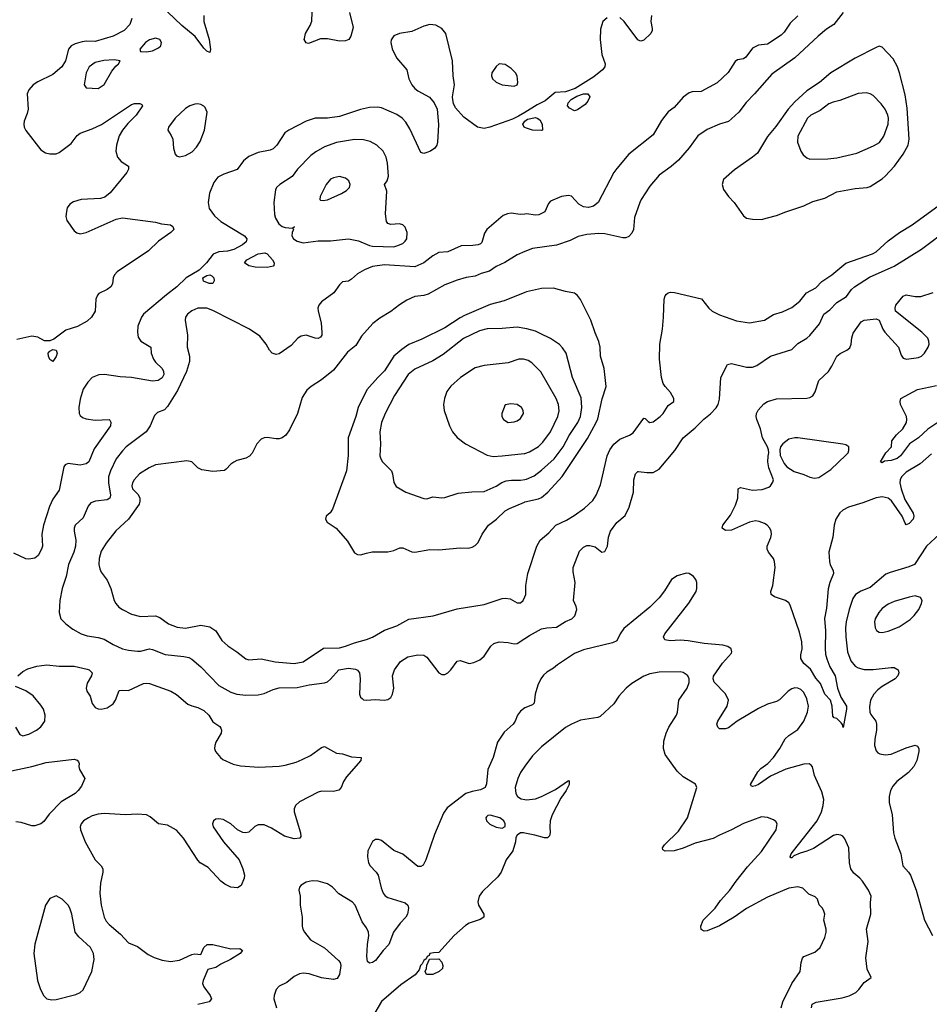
# Model space of a CAD drawing. Header units: inches. Extents: x 1550315 to 1685896, y 510706 to 640504.
# Tile 371 of 452: x 1636649 to 1642683, y 630613 to 637142. Entities that reach past the tile are written whole.
import ezdxf

# ---------------------------------------------------------------- set-up
doc = ezdxf.new("R2010")
doc.units = ezdxf.units.IN
doc.header["$MEASUREMENT"] = 0
doc.layers.add('B6633', color=7, linetype='Continuous')
doc.layers.add('B6643', color=7, linetype='Continuous')

msp = doc.modelspace()

# ---------------------------------------------------------------- linework, layer by layer
at = {"layer": 'B6633', "color": 5}
for points, elevation in [([(1637869.5, 637170), (1637870.9, 637130), (1637904.9, 637010), (1637914.6, 636945.4), (1637910, 636924), (1637890, 636932.7), (1637870, 636954.5), (1637814.2, 637030), (1637724.5, 637104.5), (1637630, 637195.2)], 620), ([(1638836.5, 637190), (1638860.5, 637090), (1638846.4, 637033.6), (1638832, 637010), (1638810, 637001.2), (1638770, 636999.5), (1638690, 637014.3), (1638645.3, 637014.7), (1638564.7, 636984.7), (1638549, 636989), (1638537.2, 637010), (1638538, 637018), (1638545.1, 637050), (1638576.6, 637103.4), (1638587.7, 637132.3), (1638588.2, 637191.8)], 620), ([(1640000, 636527.8), (1639958.2, 636501.8), (1639917.4, 636482.6), (1639768.5, 636428.5), (1639730, 636421.4), (1639685.2, 636430), (1639595.6, 636495.6), (1639538.9, 636558.9), (1639526.3, 636586.3), (1639521.6, 636610), (1639520.5, 636630), (1639532.8, 636710), (1639524.4, 636770), (1639519.8, 636870), (1639475.5, 637050), (1639450, 637083.1), (1639410, 637106.2), (1639370, 637109.8), (1639330, 637098.4), (1639250, 637064.4), (1639168.2, 637051.8), (1639130, 637035.1), (1639112.1, 637007.9), (1639110.4, 636990), (1639120.3, 636950), (1639148.9, 636890), (1639216.9, 636810), (1639230.2, 636750), (1639249.3, 636710), (1639270, 636686), (1639290, 636671.3), (1639367.5, 636627.5), (1639398, 636590), (1639417.3, 636550), (1639426.7, 636446.7), (1639425.8, 636405.9), (1639419.6, 636330), (1639415.5, 636310), (1639402.4, 636290), (1639373.6, 636270), (1639350, 636260.5), (1639330, 636255.1), (1639310, 636262.4), (1639237.6, 636417.6), (1639210, 636462.7), (1639185.1, 636490), (1639150, 636514), (1639050, 636557.6), (1639022, 636562), (1638970, 636560.5), (1638910, 636546.6), (1638770, 636501.4), (1638690, 636489.8), (1638610, 636488.3), (1638550, 636469.7), (1638434, 636410), (1638408, 636392), (1638354.4, 636310), (1638330, 636286), (1638310, 636277.4), (1638230, 636262.6), (1638170, 636234), (1638134.3, 636205.7), (1638091, 636149), (1638002.2, 636117.8), (1637963, 636097), (1637936.7, 636063.3), (1637909, 635991), (1637899.2, 635930), (1637906.9, 635890), (1637941.9, 635841.9), (1637983.9, 635803.9), (1638140.4, 635710), (1638156, 635690), (1638151.5, 635670), (1638126.6, 635650), (1638070, 635618.5), (1638027.3, 635607.3), (1637970, 635603.1), (1637933.4, 635586.6), (1637887.6, 635530), (1637838.9, 635481.1), (1637754, 635430), (1637692.4, 635370), (1637622.4, 635317.6), (1637470.3, 635190), (1637456.5, 635170), (1637432.4, 635110), (1637430.2, 635070), (1637435.9, 635035.9), (1637451.7, 635010), (1637519.5, 634970), (1637521.1, 634930), (1637535.9, 634890), (1637550.1, 634870.1), (1637593.4, 634830), (1637603.6, 634810), (1637605.3, 634790), (1637593.2, 634766.8), (1637566.8, 634750), (1637530, 634745.5), (1637390, 634769.9), (1637314.6, 634774.6), (1637211.3, 634788.7), (1637173.4, 634786.6), (1637130, 634769.6), (1637101.8, 634738.2), (1637070, 634691.6), (1637050, 634625.2), (1637041.1, 634570), (1637043.6, 634530), (1637050, 634517.1), (1637065, 634505), (1637090, 634495.3), (1637150, 634485.7), (1637242, 634490), (1637247.3, 634487.3), (1637252.7, 634472.7), (1637250.4, 634450), (1637143.2, 634296.8), (1637107.7, 634210), (1637090, 634197.6), (1637050, 634187.6), (1636970, 634198), (1636950.5, 634189.5), (1636942, 634178), (1636910, 634021.2), (1636870, 633963), (1636846.2, 633913.9), (1636806, 633790), (1636796.1, 633730), (1636799.6, 633650), (1636794.9, 633630), (1636771.6, 633588.4), (1636749.1, 633570.9), (1636710, 633564.4), (1636690, 633567.2), (1636610, 633603.5)], 640), ([(1637393.4, 637150), (1637379.6, 637110), (1637343.1, 637070), (1637270, 637032.4), (1637150, 636996.8), (1637090, 636999.3), (1637064, 636996), (1637016.7, 636983.3), (1636990, 636969.6), (1636972.4, 636947.6), (1636952.4, 636870), (1636929.3, 636830), (1636870, 636778.8), (1636770, 636731.3), (1636738.5, 636710), (1636710, 636676.9), (1636699.3, 636650), (1636704.3, 636550), (1636699, 636521), (1636678.6, 636470), (1636676.1, 636450), (1636679.6, 636430), (1636690, 636408.2), (1636790, 636278.4), (1636820.2, 636260.2), (1636850, 636251.7), (1636890, 636252.9), (1636910, 636261.5), (1636990, 636321.1), (1637030, 636373.7), (1637050, 636390.3), (1637130, 636417.6), (1637192.3, 636447.7), (1637390, 636579.5), (1637410, 636585.5), (1637446.8, 636586.8), (1637459.8, 636579.8), (1637462.8, 636570), (1637422.6, 636510), (1637365.7, 636454.3), (1637330.1, 636409.9), (1637308.8, 636371.2), (1637291.2, 636310), (1637287.4, 636270), (1637297.6, 636230), (1637321.3, 636201.3), (1637370.5, 636170), (1637370.4, 636150), (1637360.4, 636130), (1637250, 635994), (1637214.9, 635965.1), (1637184.4, 635955.6), (1637058, 635950), (1637005.8, 635934.2), (1636981.5, 635918.5), (1636964.9, 635895.1), (1636958.7, 635870), (1636956.1, 635836.1), (1636961.6, 635810), (1637010, 635741.6), (1637028.2, 635728.2), (1637050, 635722.8), (1637090, 635731.6), (1637290, 635820.4), (1637330, 635828.2), (1637550, 635799.3), (1637590, 635788), (1637650, 635782.8), (1637666, 635770), (1637670.8, 635750), (1637651.3, 635730), (1637570, 635674.5), (1637503.8, 635610), (1637294.9, 635470), (1637277.1, 635450), (1637268.2, 635430), (1637264.9, 635390), (1637254, 635370), (1637230, 635352), (1637174, 635326), (1637164.6, 635315.4), (1637154.9, 635290), (1637150.3, 635210), (1637126.2, 635170), (1637096.5, 635143.5), (1637031.7, 635108.3), (1636956.1, 635083.9), (1636875.9, 635024.1), (1636850, 635012.2), (1636813.3, 635013.3), (1636770, 635036.4), (1636730, 635043.1), (1636630, 635020.5)], 620), ([(1640000, 636427.7), (1639995.1, 636430), (1639987.3, 636450), (1639999.5, 636470), (1640000, 636470.3)], 640), ([(1640000, 635853.6), (1639968.6, 635851.4), (1639910, 635858.3), (1639885.3, 635854.7), (1639856.5, 635843.5), (1639747.3, 635750), (1639733, 635727), (1639714.4, 635665.6), (1639704.7, 635655.3), (1639691.3, 635650), (1639655.8, 635644.2), (1639577.5, 635642.5), (1639490, 635602.2), (1639430, 635597.4), (1639390, 635577.4), (1639330, 635529.7), (1639270, 635504.4), (1639070, 635517), (1638990, 635506.6), (1638936.1, 635483.9), (1638890, 635458), (1638850, 635420.9), (1638830, 635409.3), (1638790, 635404), (1638770, 635384), (1638733.4, 635330), (1638650, 635271.6), (1638634.4, 635250), (1638627.4, 635230), (1638628.9, 635211.1), (1638649, 635130), (1638653.7, 635070), (1638652.7, 635050), (1638643.8, 635036.2), (1638630, 635027.6), (1638610, 635029.7), (1638550, 635050.9), (1638515.8, 635044.2), (1638494.9, 635030), (1638450, 634982), (1638370, 634927), (1638350, 634922), (1638324, 634930), (1638305.2, 634950), (1638283.7, 634990), (1638242.8, 635042.8), (1638174.5, 635090), (1637930, 635214.7), (1637890, 635228.4), (1637830, 635228.3), (1637790, 635211.3), (1637762, 635190), (1637748, 635170), (1637746, 635150), (1637763.1, 635050), (1637759.1, 634970), (1637775.9, 634910), (1637774.6, 634874.6), (1637756.2, 634810), (1637696.3, 634683.7), (1637630, 634577.8), (1637610, 634556), (1637563.7, 634536.3), (1637543.4, 634516.6), (1637515.3, 634450), (1637488.7, 634410), (1637356.5, 634310), (1637330, 634283.5), (1637290.1, 634229.9), (1637251, 634150), (1637239.1, 634110), (1637238.2, 634070), (1637251.8, 633990), (1637247.8, 633970), (1637230, 633958.2), (1637151, 633950), (1637122, 633938), (1637103.1, 633916.9), (1637070, 633838.7), (1637016.5, 633790), (1637010.3, 633770), (1637010.3, 633750), (1637022, 633690), (1637019.7, 633650), (1637009.1, 633610), (1636972.8, 633530), (1636956.9, 633450), (1636930.3, 633370), (1636914.9, 633290), (1636910.4, 633210), (1636922, 633170), (1636955.1, 633135.1), (1637001.5, 633101.5), (1637057.3, 633070), (1637096.2, 633056.2), (1637170, 633045.2), (1637210, 633034.4), (1637270, 632998.9), (1637330.7, 632970), (1637370, 632960.2), (1637430, 632953.8), (1637450, 632954.7), (1637510, 632970.2), (1637530, 632966.5), (1637613.4, 632933.4), (1637739, 632919), (1637771.5, 632911.5), (1637790, 632902), (1637850, 632850.2), (1637970, 632727.9), (1638050, 632682.4), (1638090, 632668.3), (1638150, 632662.3), (1638230, 632665.4), (1638270, 632674.7), (1638330, 632700.2), (1638370, 632711.1), (1638490, 632712.6), (1638570.2, 632730.2), (1638670, 632743.6), (1638690, 632751.8), (1638710, 632768.8), (1638765.1, 632830), (1638830, 632841.3), (1638875.9, 632835.9), (1638888.9, 632828.9), (1638902.4, 632810), (1638907.4, 632770), (1638903.1, 632670), (1638910.3, 632650.3), (1638919.9, 632639.9), (1638930, 632632.7), (1638950, 632630.4), (1639006.7, 632633.3), (1639070, 632628.7), (1639090, 632633), (1639110, 632648), (1639122.4, 632670), (1639131.1, 632710), (1639123, 632790), (1639136.2, 632830), (1639174.5, 632885.5), (1639223.3, 632916.7), (1639290.4, 632930.4), (1639330, 632928.4), (1639350, 632915.5), (1639430, 632810.8), (1639450, 632799.1), (1639470, 632800.5), (1639490, 632810.6), (1639510, 632830.6), (1639551.5, 632888.5), (1639570, 632892.7), (1639630, 632873.1), (1639661.7, 632878.3), (1639702, 632898), (1639730, 632922), (1639773.4, 632986.6), (1639794.2, 633005.9), (1639830, 633015.8), (1639890, 633013), (1639930, 633003), (1639950, 633006.4), (1640000, 633038.9)], 660), ([(1640000, 635604), (1639950, 635582), (1639868.1, 635531.9), (1639810, 635505), (1639765.8, 635474.2), (1639710, 635458.9), (1639670, 635441.9), (1639610, 635432.1), (1639550, 635414.9), (1639470, 635384.3), (1639358, 635322), (1639330, 635314), (1639270, 635306.5), (1639217.1, 635282.9), (1639167.8, 635252.2), (1639110, 635207), (1639037.5, 635162.5), (1638992.3, 635127.7), (1638915.7, 635044.3), (1638878.8, 634981.2), (1638822.8, 634937.2), (1638730, 634818.8), (1638650, 634754.2), (1638583.1, 634710), (1638554.5, 634685.5), (1638522.3, 634637.7), (1638492.4, 634530), (1638438.3, 634421.7), (1638414.1, 634385.9), (1638391.1, 634368.9), (1638370, 634362.6), (1638350, 634362.6), (1638290, 634372.2), (1638270, 634369.7), (1638250, 634360.5), (1638223.1, 634330), (1638191.6, 634268.5), (1638173, 634247), (1638150, 634234.5), (1638090, 634218), (1638070, 634207.8), (1638050, 634195.1), (1638019.3, 634160.7), (1638007.1, 634152.9), (1637930, 634147.1), (1637857.6, 634157.6), (1637830.8, 634170.8), (1637790.8, 634210.8), (1637756.9, 634216.9), (1637551, 634190), (1637507.7, 634170), (1637444.9, 634130), (1637408.8, 634090), (1637397.6, 634070), (1637394, 634050), (1637398.4, 634030), (1637434.6, 633994.6), (1637446.7, 633970), (1637447.1, 633950), (1637441.3, 633930), (1637370.9, 633829.1), (1637287.3, 633752.7), (1637223.6, 633670), (1637190, 633617), (1637175.3, 633570), (1637173.6, 633530), (1637180.4, 633500.4), (1637190, 633478), (1637230, 633426), (1637252.7, 633370), (1637274.9, 633290), (1637286, 633270), (1637307, 633247), (1637330, 633230.4), (1637390, 633199.3), (1637450, 633183.8), (1637550, 633188.9), (1637577.8, 633177.8), (1637636.1, 633136.1), (1637693.7, 633113.7), (1637750, 633107.6), (1637850, 633127.1), (1637910, 633115.8), (1637950.3, 633090), (1637990, 633025.5), (1638029.1, 632989.1), (1638090.4, 632950), (1638150, 632904.4), (1638170, 632897.1), (1638250, 632904.2), (1638344.2, 632884.2), (1638470, 632873.7), (1638530, 632883.2), (1638665.2, 632974.8), (1638770, 632977.5), (1638810, 632987.6), (1638870, 633010.9), (1638950, 633031.2), (1638990, 633047.2), (1639070, 633093.7), (1639150, 633123.2), (1639230, 633167.8), (1639391.7, 633188.3), (1639550, 633234.5), (1639730, 633264.5), (1639850, 633302.8), (1639870, 633305.5), (1639902, 633302), (1639950, 633275.5), (1639970, 633275.5), (1639989.3, 633290), (1640000, 633314.1)], 680), ([(1640000, 635332.7), (1639862.5, 635277.5), (1639770, 635254.3), (1639599.7, 635180.3), (1639570, 635165.2), (1639470, 635098.7), (1639317.2, 635022.8), (1639230, 634988.1), (1639183.9, 634956.1), (1639130.1, 634909.9), (1639070, 634813.8), (1639024.1, 634770), (1638952, 634688), (1638894.8, 634570), (1638878, 634510), (1638827.5, 634370), (1638827.1, 634252.9), (1638817.4, 634150), (1638724.8, 633895.2), (1638707.9, 633872.1), (1638683.1, 633850), (1638678.3, 633830), (1638689.5, 633809.4), (1638748, 633770), (1638823.4, 633683.4), (1638870, 633606.4), (1638890, 633594.9), (1638910, 633593), (1638950, 633605.5), (1638987.6, 633612.4), (1639090, 633613.4), (1639130, 633623.1), (1639170, 633640.3), (1639190, 633639.5), (1639250, 633612.9), (1639270, 633611.6), (1639370, 633628.9), (1639430, 633627.6), (1639570, 633640.9), (1639623, 633637), (1639650, 633644.9), (1639670, 633656.4), (1639690, 633676.3), (1639716.9, 633730), (1639759.7, 633790), (1639812.8, 633830), (1639870, 633884.4), (1639898.8, 633901.2), (1639996.6, 633943.4), (1640000, 633944.2)], 720), ([(1640000, 635095), (1639950, 635102.8), (1639850, 635094.8), (1639750, 635093), (1639700.2, 635079.8), (1639592.9, 635027.2), (1639457.7, 634922.3), (1639390, 634880.7), (1639270, 634823.7), (1639226.5, 634790), (1639135.8, 634650), (1639072.4, 634530), (1639048.1, 634470), (1639039, 634410), (1639042.8, 634330), (1639038.7, 634250), (1639044.2, 634230), (1639056.5, 634210), (1639114.4, 634150), (1639122.4, 634130), (1639130, 634072), (1639146.2, 634046.2), (1639211.3, 634010), (1639330, 633968), (1639350, 633965.5), (1639390, 633979.1), (1639450, 633970.5), (1639470, 633972.7), (1639558.3, 634001.7), (1639647.8, 634012.2), (1639730, 634014.3), (1639810, 634048.9), (1639847.3, 634072.7), (1639875.8, 634084.2), (1639910.7, 634089.3), (1639970, 634088.3), (1640000, 634093)], 740), ([(1640000, 634888.9), (1639991.6, 634891.6), (1639960.5, 634890), (1639890, 634865.8), (1639729.7, 634849.7), (1639670, 634833.1), (1639573.7, 634770), (1639508.5, 634711.5), (1639483.4, 634676.6), (1639467.2, 634630), (1639459.5, 634590), (1639464.9, 634550), (1639499.1, 634450), (1639520.7, 634410), (1639550.5, 634370.5), (1639606.8, 634330), (1639750, 634254.7), (1639790, 634246.5), (1639850, 634249.3), (1639995.3, 634264.7), (1640000, 634266.4)], 760), ([(1636637.4, 632790), (1636670, 632820.3), (1636703.4, 632836.6), (1636763.9, 632856.1), (1636830, 632863.2), (1636910, 632854.5), (1637010, 632855.2), (1637095.8, 632835.8), (1637111, 632830), (1637130.8, 632810), (1637124.9, 632790), (1637096.7, 632743.3), (1637090.3, 632710), (1637095.3, 632690), (1637116.3, 632656.3), (1637130, 632607.3), (1637150, 632582), (1637170, 632572.7), (1637190, 632570.4), (1637230, 632579.5), (1637270, 632605.3), (1637285.1, 632630), (1637310, 632693), (1637330, 632696.9), (1637370, 632694), (1637470, 632740.3), (1637490, 632742), (1637510, 632739.5), (1637651, 632690), (1637690, 632667.7), (1637764.1, 632604.1), (1637791.2, 632591.2), (1637830, 632581.2), (1637870, 632561.1), (1637903.2, 632530), (1637930, 632485.5), (1637976, 632456), (1637984.1, 632444.1), (1637988, 632430), (1637985.5, 632410), (1637950.7, 632350), (1637944, 632330), (1637942, 632310), (1637947.7, 632290), (1637980.5, 632250), (1637997.2, 632237.2), (1638065, 632205), (1638113.9, 632193.9), (1638234.5, 632185.5), (1638370, 632192.2), (1638410, 632198.8), (1638482, 632218), (1638523.9, 632236.1), (1638578, 632262), (1638650, 632316.3), (1638670, 632322.8), (1638750, 632279.1), (1638790, 632272.7), (1638850, 632253), (1638914, 632250), (1638911.3, 632230), (1638818, 632122), (1638796, 632090), (1638781, 632050), (1638767.1, 632032.9), (1638730, 632022.9), (1638650, 632025.1), (1638630, 632020.5), (1638505.7, 631954.3), (1638479.1, 631930), (1638470.4, 631910), (1638470.4, 631890), (1638512.4, 631750), (1638513.7, 631726.3), (1638506.4, 631713.6), (1638470.5, 631709.5), (1638406.7, 631726.7), (1638320.1, 631780.1), (1638270, 631803.6), (1638230, 631802.9), (1638208.9, 631791.1), (1638170, 631753.2), (1638150, 631749.3), (1638130, 631752.7), (1638094, 631770), (1638049.7, 631809.7), (1637998, 631838), (1637970, 631843.5), (1637950, 631840.5), (1637934.9, 631830), (1637927.8, 631810), (1637931.8, 631790), (1638001.7, 631690), (1638104.6, 631570), (1638130.3, 631510), (1638139.3, 631470), (1638138, 631450), (1638118.4, 631401.6), (1638094, 631386), (1638050, 631389.6), (1638010, 631409.4), (1637982.7, 631430), (1637899.3, 631519.3), (1637847, 631550), (1637830, 631569.4), (1637735.5, 631715.5), (1637690, 631766.9), (1637630, 631801.1), (1637570, 631809.7), (1637515, 631855), (1637490, 631869.8), (1637430, 631873.2), (1637350, 631869.8), (1637210, 631877.1), (1637170, 631873.5), (1637130, 631862.2), (1637105.5, 631850), (1637072.7, 631830), (1637056.4, 631810), (1637050.4, 631790), (1637052.7, 631770), (1637083.7, 631690), (1637148.9, 631570), (1637190.4, 631530), (1637200.3, 631510), (1637201.1, 631490), (1637184.1, 631415.9), (1637181.8, 631350), (1637190.2, 631270), (1637209.1, 631190), (1637223.4, 631163.4), (1637241.8, 631141.8), (1637317.9, 631077.9), (1637370, 631021.1), (1637430, 630995.8), (1637502, 630942), (1637542.2, 630922.2), (1637594.3, 630905.7), (1637650, 630897.4), (1637710, 630905.5), (1637790, 630943.7), (1637810, 630947.2), (1637850, 630942.8), (1637869.6, 630990), (1637891.7, 631008.3), (1637930, 631008.2), (1638050, 630980.3), (1638110, 630982.8), (1638126, 630970), (1638110.6, 630950), (1638048.2, 630910), (1637982.3, 630877.7), (1637950, 630856.8), (1637896.3, 630843.7), (1637865.3, 630770), (1637862.3, 630750), (1637870, 630727.7), (1637912.2, 630670), (1637920.5, 630650), (1637906, 630630), (1637830, 630610.9)], 640), ([(1636620.7, 632450), (1636650, 632402.8), (1636670, 632393.4), (1636710, 632403.1), (1636761.6, 632430), (1636790, 632451.8), (1636815.8, 632490), (1636819, 632530), (1636806.2, 632570), (1636790, 632596), (1636738.2, 632658.2), (1636690, 632690.9), (1636620.7, 632720.7)], 640), ([(1640000, 632578.5), (1639970, 632557.2), (1639950.6, 632530), (1639935.5, 632490), (1639922, 632470), (1639862.8, 632417.2), (1639819.5, 632350), (1639790.4, 632250), (1639754.4, 632170), (1639746.2, 632073.8), (1639736.3, 632050), (1639705.8, 632034.1), (1639650, 632024.8), (1639608.6, 632011.4), (1639484.1, 631915.9), (1639459.6, 631880.4), (1639400.2, 631739.8), (1639343.7, 631570), (1639324.6, 631535.4), (1639310, 631526), (1639290, 631525.4), (1639190, 631608), (1639130, 631633.2), (1639050, 631699.5), (1639030, 631706.6), (1639010, 631706), (1638988.7, 631691.3), (1638959.3, 631630), (1638956.4, 631590), (1638962.4, 631550), (1638973.4, 631530), (1639013.4, 631490), (1639026.4, 631470), (1639045.9, 631385.9), (1639059.5, 631350), (1639072.8, 631332.8), (1639090, 631321.3), (1639206.6, 631286.6), (1639224.4, 631270), (1639228.8, 631250), (1639221.3, 631210), (1639211.3, 631190), (1639172, 631150), (1639129.1, 631090.9), (1639098.4, 631010), (1639060.5, 630970), (1639010, 630903.7), (1638990, 630889.5), (1638970, 630886), (1638957.2, 630897.2), (1638952.7, 630930), (1638956.2, 631010), (1638965.1, 631070), (1638962.6, 631090), (1638950, 631119.5), (1638920.3, 631160.3), (1638873.5, 631270), (1638856.8, 631290), (1638765.7, 631345.7), (1638723.9, 631390), (1638690, 631412), (1638630, 631428.7), (1638590, 631431), (1638550, 631422), (1638516.5, 631403.5), (1638504.9, 631390), (1638500.5, 631370), (1638510.4, 631330), (1638510.3, 631270), (1638523.2, 631190), (1638523.2, 631130), (1638527.8, 631110), (1638538.3, 631090), (1638579.1, 631039.1), (1638670, 630986.7), (1638764.1, 630904.1), (1638774.8, 630890), (1638779.1, 630870), (1638770.4, 630809.6), (1638756.1, 630783.9), (1638730, 630777), (1638650, 630788.3), (1638570, 630814.7), (1638530, 630819.6), (1638505.8, 630814.1), (1638470, 630797), (1638422, 630758), (1638370, 630732), (1638350.4, 630710), (1638337, 630670), (1638335.8, 630650), (1638353.1, 630590)], 660), ([(1636532.8, 632147.2), (1636729.8, 632190.2), (1636823.7, 632216.3), (1637010, 632237.3), (1637030.8, 632230.8), (1637039.8, 632219.8), (1637044.7, 632210), (1637041, 632190), (1637046, 632170), (1637082, 632110), (1637059.8, 632060.2), (1637038, 632030), (1637018, 632010), (1636924.9, 631955.1), (1636845.4, 631874.6), (1636810, 631824), (1636790, 631809), (1636750, 631796), (1636730, 631796), (1636658, 631818), (1636623.7, 631823.7)], 620), ([(1640000, 632191), (1639970.2, 632150), (1639953.2, 632110), (1639935.5, 632050), (1639939.6, 632010), (1639952.2, 631990), (1639976.1, 631976.1), (1640000, 631970.5)], 680), ([(1640000, 631747.5), (1639990.6, 631749.4), (1639970, 631749.2), (1639950, 631735.3), (1639941.1, 631718.9), (1639938, 631690), (1639919.5, 631630), (1639876.4, 631570), (1639843.6, 631490), (1639821.1, 631458.9), (1639719.1, 631360.9), (1639697, 631330), (1639688.9, 631291.1), (1639693.1, 631270), (1639728, 631210), (1639727.3, 631190), (1639704.2, 631175.8), (1639630, 631149.7), (1639605.3, 631134.7), (1639531.8, 631068.2), (1639430, 630955.3), (1639394.5, 630954.5), (1639370, 630948.7), (1639364.7, 630935.3), (1639351.3, 630930), (1639346.4, 630913.6), (1639330, 630904), (1639319.9, 630880.1), (1639308.8, 630870), (1639298, 630842), (1639272.1, 630807.9), (1639177.7, 630742.3), (1639050, 630631.5), (1638990, 630529.7)], 680)]:
    msp.add_lwpolyline(points, dxfattribs=dict(at, elevation=elevation))
for points, elevation in [([(1637550, 637020.5), (1637510, 637007.8), (1637484.4, 636990), (1637447.1, 636947.1), (1637451, 636931), (1637490, 636928.2), (1637530, 636935.5), (1637570, 636954.8), (1637585.2, 636970), (1637589.3, 636990), (1637579, 637010)], 640), ([(1637275.2, 636875.2), (1637207.6, 636872.4), (1637150, 636858.3), (1637110, 636829.7), (1637090.2, 636790), (1637076, 636710), (1637091, 636691), (1637170, 636686.7), (1637210, 636713), (1637260.1, 636799.9), (1637285.8, 636834.2), (1637304, 636850), (1637315.3, 636870)], 640), ([(1639830, 636849.5), (1639810, 636832.3), (1639781.1, 636790), (1639778, 636770), (1639785.3, 636750), (1639810, 636727), (1639850, 636710.4), (1639930, 636701), (1639949.1, 636710.9), (1639953.6, 636726.4), (1639949.6, 636770), (1639938, 636790), (1639910, 636818), (1639870, 636844.2)], 640), ([(1637830, 636584.2), (1637810, 636581.3), (1637777.3, 636570), (1637750, 636553.7), (1637680.4, 636490), (1637636.3, 636430), (1637630.7, 636410), (1637654.7, 636374.7), (1637664.9, 636350), (1637668.9, 636290), (1637681.3, 636250), (1637690, 636239.3), (1637710, 636233.7), (1637750, 636241.7), (1637792.9, 636267.1), (1637822.5, 636297.5), (1637846.2, 636333.8), (1637876, 636410), (1637892.2, 636530), (1637879.2, 636559.2), (1637870, 636569.5), (1637850, 636579.6)], 640), ([(1638870, 636347), (1638750, 636328.1), (1638670, 636298.5), (1638613.6, 636266.4), (1638579.3, 636240.7), (1638491.8, 636150), (1638456.8, 636103.2), (1638375.3, 636050), (1638353.7, 636030), (1638345.7, 636014.3), (1638335.2, 635930), (1638338.8, 635850), (1638346.1, 635826.1), (1638368.8, 635788.8), (1638390.8, 635770.8), (1638410, 635763.2), (1638459.5, 635760.5), (1638471.3, 635770), (1638461, 635759), (1638465.5, 635750), (1638456, 635730), (1638454.9, 635710), (1638466, 635690), (1638490, 635672.9), (1638530, 635662), (1638630, 635675.8), (1638710, 635675.6), (1638830, 635688.7), (1638896, 635676), (1638970, 635644), (1638990, 635640.7), (1639130, 635636.3), (1639150, 635643), (1639190, 635658.7), (1639206.5, 635673.5), (1639216.4, 635690), (1639220.4, 635730), (1639206.9, 635766.9), (1639190, 635782.9), (1639167.7, 635787.7), (1639110, 635783.6), (1639091.4, 635791.4), (1639083.1, 635803.1), (1639075.2, 635855.2), (1639084.9, 636004.9), (1639069.5, 636050), (1639087.2, 636072.8), (1639096.4, 636103.6), (1639089.8, 636190), (1639079.2, 636230), (1639059.1, 636270), (1639018, 636310), (1638974.1, 636334.1), (1638930, 636346)], 660), ([(1638770, 636102), (1638730, 636094), (1638710, 636083.7), (1638681.6, 636050), (1638643, 635970), (1638640.7, 635950), (1638645.1, 635945.1), (1638663, 635943), (1638690, 635947.8), (1638784.4, 635990), (1638816.4, 636010), (1638836.3, 636030), (1638842, 636050), (1638833.4, 636073.4), (1638810, 636092.3)], 680), ([(1638290, 635498.5), (1638210, 635500.7), (1638169.5, 635510), (1638139.7, 635530), (1638156.4, 635550), (1638230, 635589.4), (1638275.1, 635595.1), (1638291.7, 635590), (1638325.3, 635550), (1638336.4, 635530), (1638334, 635510), (1638330, 635507.6)], 640), ([(1637930, 635392.3), (1637906.2, 635393.8), (1637869.1, 635409.1), (1637864.7, 635430), (1637890, 635446.5), (1637910, 635450.2), (1637924.5, 635444.5), (1637937.8, 635430), (1637939.5, 635410)], 640), ([(1636870, 634876), (1636850, 634889.4), (1636841, 634910), (1636839.1, 634930), (1636850, 634944.9), (1636870, 634955.3), (1636891.3, 634951.3), (1636896.9, 634930), (1636890, 634909.3)], 620), ([(1639906, 634594), (1639870, 634588.7), (1639848, 634530), (1639848, 634510), (1639857.3, 634490), (1639890, 634470.7), (1639930, 634475.5), (1639950, 634483), (1639970, 634497.3), (1639992, 634530), (1639989.4, 634550), (1639978, 634570), (1639949.5, 634589.5)], 780), ([(1639770, 631866), (1639755.3, 631864.7), (1639744.5, 631855.5), (1639741, 631850), (1639746, 631830), (1639766.9, 631806.9), (1639810, 631787.7), (1639850, 631781), (1639868.9, 631791.1), (1639869.2, 631810), (1639859.5, 631830), (1639835.1, 631850)], 680), ([(1636890, 631331.6), (1636850, 631314), (1636820.3, 631270), (1636749.4, 631010.6), (1636743.5, 630950), (1636766.3, 630770), (1636787, 630710), (1636809, 630669), (1636830, 630648.2), (1636861.7, 630641.7), (1636890, 630645.3), (1637021.7, 630678.3), (1637050, 630690.6), (1637070, 630707.7), (1637128, 630830), (1637142.2, 630910), (1637138, 630950), (1637119.7, 630990), (1637040.5, 631060.5), (1637017.4, 631090), (1636994.7, 631210), (1636981.7, 631250), (1636970, 631269.6), (1636930, 631309.5)], 640), ([(1639390, 630809.6), (1639348, 630810), (1639338, 630830), (1639348, 630850), (1639348.9, 630871.1), (1639368.4, 630911.6), (1639430, 630914), (1639450, 630892), (1639455.5, 630870), (1639454, 630850), (1639431, 630830)], 680)]:
    msp.add_lwpolyline(points, close=True, dxfattribs=dict(at, elevation=elevation))
at = {"layer": 'B6643', "color": 5}
for points, elevation in [([(1642110.5, 637189.5), (1642050, 637109.9), (1642001.4, 637078.6), (1641946.1, 637033.9), (1641790, 636889.8), (1641638.3, 636781.6), (1641523.6, 636650), (1641466.9, 636593.1), (1641420.3, 636530), (1641370, 636483.9), (1641350, 636467.7), (1641290.9, 636449.1), (1641210, 636413.3), (1641147.5, 636372.5), (1641090, 636292.8), (1641019.6, 636210), (1640970, 636168.5), (1640890, 636111.8), (1640830, 636037.4), (1640771.2, 635950), (1640762.2, 635930), (1640727, 635830), (1640720.3, 635750), (1640710, 635726), (1640690, 635703.6), (1640670, 635695.1), (1640650, 635694.7), (1640530, 635721.2), (1640490, 635723.8), (1640410, 635718.8), (1640354.4, 635705.6), (1640301.3, 635678.7), (1640210, 635646.9), (1640050, 635626), (1640000, 635604)], 680), ([(1641810, 637168.3), (1641760, 637120), (1641720.6, 637059.4), (1641701, 637039), (1641610, 636980.9), (1641550, 636973.7), (1641510, 636954.4), (1641466.4, 636893.6), (1641450, 636882), (1641410, 636875.1), (1641395.8, 636864.2), (1641347.8, 636792.2), (1641276.3, 636723.7), (1641170, 636665.4), (1641110, 636664), (1641090, 636657.4), (1641050, 636628), (1640990, 636559.6), (1640950, 636531.3), (1640906.1, 636473.9), (1640850, 636378), (1640690.7, 636250), (1640610, 636156), (1640590.5, 636130), (1640485.7, 635930), (1640455.3, 635904.7), (1640423.2, 635896.8), (1640390, 635900.9), (1640358.8, 635918.8), (1640310, 635971.6), (1640290, 635976.2), (1640242, 635970), (1640170, 635938.4), (1640157.2, 635922.8), (1640131.5, 635868.5), (1640091.6, 635848.5), (1640070, 635846.3), (1640010, 635854.3), (1640000, 635853.6)], 660), ([(1640546, 637154), (1640517.6, 637130), (1640500.9, 637079.1), (1640498.7, 637010), (1640510.4, 636910.4), (1640532.4, 636850), (1640530.3, 636830), (1640516, 636810), (1640457.5, 636762.5), (1640333.8, 636686.1), (1640270, 636663.5), (1640200.5, 636659.5), (1640135.1, 636604.9), (1640081.6, 636578.4), (1640000, 636527.8)], 640), ([(1640839.5, 637170), (1640836.5, 637130), (1640844.9, 637084.9), (1640844.2, 637070), (1640834.7, 637050), (1640790, 637005.5), (1640770, 637000.3), (1640762.6, 637002.6), (1640749.8, 637009.8), (1640658.3, 637130), (1640630, 637157.7)], 640), ([(1640000, 636470.3), (1640017.7, 636482.3), (1640070, 636493), (1640082, 636490), (1640099.1, 636479.1), (1640114.8, 636450), (1640118, 636410), (1640110, 636406.6), (1640050.3, 636409.7), (1640010, 636423.1), (1640000, 636427.7)], 640), ([(1640000, 633314.1), (1640007, 633330), (1640006.3, 633390), (1640018.7, 633470), (1640079.8, 633650), (1640101.5, 633690), (1640159.6, 633740.4), (1640204.8, 633790), (1640276.7, 633823.3), (1640326.6, 633853.4), (1640396.4, 633903.6), (1640450, 633954.6), (1640473.3, 633990), (1640502, 634058), (1640545.8, 634250), (1640563.7, 634290), (1640590, 634328.4), (1640630, 634360.1), (1640693.9, 634386.1), (1640718.6, 634401.4), (1640790, 634499.1), (1640797.5, 634497.5), (1640817.3, 634477.3), (1640830, 634470.8), (1640850, 634476.3), (1640898, 634510), (1640916.9, 634530), (1640950, 634584), (1640988, 634610), (1640988.7, 634630), (1640977.2, 634650), (1640965.2, 634670), (1640930, 634709.2), (1640918.4, 634730), (1640906.3, 634770), (1640892.5, 634890), (1640895.4, 634990), (1640913.3, 635090), (1640920.4, 635170), (1640924, 635290), (1640929.7, 635310.3), (1640938.6, 635321.4), (1640950, 635330.4), (1640965.7, 635334.3), (1640993, 635333), (1641171, 635291), (1641219.5, 635230), (1641243, 635210), (1641290, 635184.6), (1641404.5, 635144.5), (1641490, 635131.8), (1641590, 635148.9), (1641650, 635186.5), (1641710, 635206), (1641770, 635233.8), (1641823.3, 635276.7), (1641869.1, 635330.9), (1641930, 635364.2), (1641970, 635406.5), (1642036.3, 635450), (1642130, 635528), (1642305.6, 635590), (1642330, 635602.7), (1642410, 635675.6), (1642485.6, 635730), (1642570, 635782.8), (1642748.4, 635911.6)], 680), ([(1640000, 633038.9), (1640030, 633058.4), (1640110, 633103), (1640146, 633110), (1640210, 633113), (1640270, 633151), (1640311.9, 633168.1), (1640331.5, 633188.5), (1640344.5, 633230), (1640340.9, 633250), (1640323.7, 633290), (1640334.5, 633410), (1640321.3, 633481.3), (1640321.1, 633510), (1640362.9, 633617.1), (1640390, 633644.6), (1640410, 633654.6), (1640430, 633655.8), (1640466.6, 633646.6), (1640510, 633611), (1640530, 633616), (1640549.2, 633650), (1640554.5, 633710), (1640567.3, 633750), (1640610, 633807.3), (1640664.9, 633855.1), (1640690.9, 633909.1), (1640721.6, 634010), (1640722.2, 634090), (1640733.3, 634130), (1640750, 634146.7), (1640753, 634147), (1640810, 634139), (1640850, 634140.3), (1640890, 634162), (1640995.2, 634284.8), (1641049.7, 634370), (1641130, 634436.1), (1641186.4, 634493.6), (1641231.9, 634528.1), (1641270, 634568), (1641281.6, 634590), (1641290, 634624.7), (1641299.7, 634770), (1641344.8, 634855.2), (1641370, 634862.8), (1641470, 634837), (1641510, 634837.2), (1641538.5, 634850), (1641630, 634911.1), (1641770, 634954.4), (1641810, 634995.8), (1641870, 635030.4), (1641890, 635048.5), (1641954, 635126), (1641984.2, 635190), (1642022.2, 635217.8), (1642070, 635267.5), (1642132.6, 635307.4), (1642167.1, 635352.9), (1642186.4, 635370), (1642286.2, 635433.8), (1642450, 635507.1), (1642630, 635620.9), (1642817.9, 635762.1)], 660), ([(1640000, 633944.2), (1640090, 633965.2), (1640110, 633974.5), (1640152.7, 634010), (1640247, 634113), (1640415.6, 634364.4), (1640473.7, 634470), (1640483.6, 634496.4), (1640512.9, 634627), (1640539.8, 634710), (1640525.1, 634830), (1640502.8, 634910), (1640498.7, 634970), (1640490, 635009.2), (1640465.9, 635065.9), (1640438.2, 635150), (1640370, 635286), (1640350, 635314), (1640328.3, 635328.3), (1640270, 635339.1), (1640190, 635362.4), (1640110, 635359.3), (1640010, 635336.8), (1640000, 635332.7)], 720), ([(1642697.6, 634262.4), (1642623.1, 634196.9), (1642530, 634140.7), (1642499.3, 634110), (1642490.2, 634090), (1642488.2, 634070), (1642495.5, 634030), (1642520.4, 633960.4), (1642576.5, 633870), (1642580.3, 633850), (1642574.9, 633830), (1642550, 633800.7), (1642530, 633793.2), (1642522.4, 633802.4), (1642502, 633850), (1642431.2, 633951.2), (1642409.4, 633969.4), (1642370, 633977.9), (1642330, 633970.4), (1642242.6, 633937.4), (1642146.5, 633910), (1642110.2, 633890), (1642090, 633872.2), (1642062.5, 633830), (1642051, 633790), (1642042.4, 633710), (1642016.5, 633610), (1642020.3, 633550), (1642026.1, 633526.1), (1642044.9, 633490), (1642047, 633470), (1642023.2, 633410), (1642012.5, 633367.5), (1642000.6, 633239.4), (1641988.6, 633171.4), (1641995.1, 633090), (1641992, 632972), (1641995.1, 632935.1), (1642003.8, 632903.8), (1642023.2, 632850), (1642057.7, 632790), (1642074.9, 632710), (1642095.5, 632650), (1642132.4, 632590), (1642133.6, 632570), (1642111.3, 632448.7), (1642107.6, 632467.6), (1642098.7, 632478.7), (1642070, 632507.3), (1642052.1, 632512.1), (1642042.9, 632522.9), (1642037.4, 632590), (1642026.9, 632630), (1641989.8, 632670), (1641960.9, 632740.9), (1641930, 632776.3), (1641895.3, 632835.3), (1641850, 632872.8), (1641830, 632907), (1641829.8, 632930), (1641839.8, 632970), (1641836.8, 633016.8), (1641821, 633081), (1641760.5, 633260.5), (1641750, 633275.1), (1641729.8, 633289.8), (1641655.3, 633315.3), (1641633.2, 633330), (1641632.3, 633350), (1641645.1, 633390), (1641659.7, 633510), (1641656.2, 633550), (1641649.6, 633569.6), (1641616, 633610), (1641607.3, 633630), (1641607.6, 633650), (1641631.9, 633708.1), (1641636, 633730), (1641634.7, 633750), (1641625.7, 633770), (1641608.2, 633790), (1641590, 633801.8), (1641555.1, 633815.1), (1641530, 633818.4), (1641490.2, 633809.8), (1641370, 633756), (1641330, 633754), (1641308.7, 633770), (1641314, 633790), (1641363.6, 633856.4), (1641397.7, 633922.3), (1641413.6, 633970), (1641414, 634030), (1641430, 634040.7), (1641510, 634022.4), (1641573.6, 634026.4), (1641617.5, 634042.5), (1641629.4, 634050.6), (1641645.6, 634074.4), (1641649.2, 634090), (1641619.3, 634170), (1641612.3, 634210), (1641613.2, 634246.8), (1641619, 634270), (1641615.3, 634290), (1641609.2, 634310), (1641576, 634370), (1641563.7, 634430), (1641538.4, 634490), (1641534.5, 634510), (1641536, 634530), (1641547.5, 634552.5), (1641584.7, 634595.3), (1641609.6, 634610.4), (1641670, 634628.4), (1641870, 634631.8), (1641890, 634635.8), (1641910, 634648.4), (1641926.5, 634673.5), (1641949.8, 634750.2), (1642013.7, 634810), (1642035.7, 634844.3), (1642068.3, 634911.7), (1642090.7, 634929.3), (1642136.2, 634950), (1642154.6, 634965.5), (1642164.5, 634990), (1642167.9, 635032), (1642177.4, 635062.6), (1642230, 635138), (1642250, 635150.4), (1642330, 635159.1), (1642350, 635150.7), (1642374.7, 635090), (1642388, 635070), (1642479.5, 634970), (1642496.7, 634916.7), (1642510, 634897.3), (1642530.6, 634890.6), (1642610, 634903.1), (1642630, 634911.8), (1642650, 634930.4), (1642675.4, 634970), (1642681.3, 634990), (1642680.5, 635010), (1642673.6, 635030), (1642634, 635070), (1642459.5, 635210), (1642456.2, 635230), (1642460.7, 635250), (1642510, 635308.4), (1642530, 635318), (1642590, 635305.6), (1642627.4, 635307.4), (1642707.7, 635332.3)], 640), ([(1640000, 634093), (1640010, 634094.6), (1640061.7, 634118.4), (1640110, 634154.2), (1640195.4, 634230), (1640253.7, 634310), (1640294.9, 634385.1), (1640350.5, 634470), (1640369.9, 634510.1), (1640378.8, 634570), (1640374.1, 634634.1), (1640315.6, 634770), (1640274.3, 634930), (1640250, 634967), (1640230, 634987.3), (1640170, 635027.6), (1640102, 635062), (1640070, 635076.3), (1640012.9, 635092.9), (1640000, 635095)], 740), ([(1640000, 634266.4), (1640030, 634277.1), (1640090, 634311.1), (1640120, 634340), (1640169, 634410), (1640217.7, 634510), (1640228.3, 634548.3), (1640222.4, 634590), (1640206.8, 634630), (1640106.7, 634806.7), (1640046.3, 634866.3), (1640021.8, 634881.8), (1640000, 634888.9)], 760), ([(1642745.5, 634474.5), (1642673.7, 634426.3), (1642610, 634369.8), (1642551.1, 634328.9), (1642491.1, 634250), (1642470, 634232.2), (1642430, 634218), (1642385.4, 634214.6), (1642370, 634204), (1642358, 634210), (1642395.1, 634270), (1642432.3, 634310), (1642435.1, 634350), (1642465.1, 634390), (1642506.9, 634430), (1642531.2, 634470), (1642534.7, 634490), (1642531.6, 634510), (1642492.7, 634590), (1642489.2, 634610), (1642493.2, 634630), (1642603.7, 634690), (1642730, 634716.2)], 620), ([(1642750, 633730.8), (1642663.2, 633650), (1642584.2, 633530), (1642546.9, 633513.1), (1642423.2, 633476.8), (1642395.5, 633464.5), (1642290, 633377.7), (1642227.5, 633352.5), (1642193.7, 633330), (1642175.9, 633304.1), (1642150.1, 633229.9), (1642131.7, 633150), (1642127.8, 633110), (1642129.3, 633050), (1642141.1, 632950), (1642162.2, 632890), (1642190, 632855.3), (1642210, 632843.6), (1642250, 632833.6), (1642310, 632833), (1642430, 632847.2), (1642450, 632846.4), (1642476.3, 632830), (1642481.6, 632810), (1642474.4, 632790), (1642456.4, 632770), (1642370, 632720.9), (1642341.4, 632698.6), (1642315.8, 632670), (1642293.2, 632630), (1642286.3, 632586.3), (1642289.2, 632550), (1642295, 632535), (1642327, 632490), (1642333.1, 632470), (1642332.6, 632430), (1642320.8, 632370), (1642319.6, 632330), (1642330, 632293.4), (1642341.3, 632281.3), (1642353.6, 632273.6), (1642390, 632266.5), (1642430, 632271.4), (1642530, 632313.1), (1642590, 632330.4), (1642604.5, 632324.5), (1642614, 632310), (1642613.4, 632290), (1642599.3, 632230), (1642580.4, 632190), (1642544.4, 632150), (1642467, 632090), (1642440.8, 632059.2), (1642424.9, 632030), (1642416.9, 631990), (1642417.4, 631950), (1642436.5, 631870), (1642446.2, 631750), (1642453.4, 631713.4), (1642493.5, 631610), (1642507.2, 631530), (1642545.5, 631490), (1642557.6, 631470), (1642595.3, 631370), (1642650.2, 631170.2), (1642703.1, 631070)], 660), ([(1641901.7, 630590), (1641905.5, 630614.5), (1641932.4, 630627.6), (1642104, 630656), (1642151.7, 630668.3), (1642194.5, 630690), (1642216, 630710), (1642250, 630758), (1642298, 630790), (1642270, 630846), (1642260.7, 630920.7), (1642276.9, 631030), (1642265.4, 631110), (1642294.5, 631210), (1642293, 631287), (1642297, 631330), (1642279.7, 631370), (1642240.4, 631430), (1642222.6, 631450), (1642181.6, 631481.6), (1642161.6, 631510), (1642152.3, 631550), (1642149.9, 631650), (1642122.4, 631710), (1642110, 631726.8), (1642095, 631735), (1642070, 631739.4), (1642047, 631733), (1641913.9, 631646.1), (1641870, 631627.1), (1641825.4, 631614.5), (1641783.7, 631596.3), (1641770, 631582.9), (1641763.6, 631583.6), (1641760.9, 631590), (1641767.4, 631610), (1641781.5, 631630), (1641938.4, 631830), (1641967.5, 631890), (1641978.5, 631930), (1641982.4, 631970), (1641970, 632020.7), (1641922.3, 632130), (1641908, 632188), (1641898.6, 632198.6), (1641886.3, 632206.3), (1641850, 632205), (1641730, 632172.9), (1641630, 632124.5), (1641550, 632070.9), (1641530, 632062), (1641510, 632057), (1641501, 632061), (1641497, 632070), (1641545, 632155), (1641564.2, 632175.8), (1641610.8, 632210), (1641649.8, 632250), (1641691.6, 632310), (1641726.4, 632373.6), (1641750, 632395.3), (1641810, 632435.8), (1641849.8, 632490.2), (1641875.9, 632550), (1641881, 632590), (1641870, 632639.5), (1641850, 632679.7), (1641830, 632700.4), (1641810, 632709.7), (1641790, 632710.8), (1641770, 632704.4), (1641747, 632690), (1641690, 632632.8), (1641670, 632619.7), (1641610, 632603.5), (1641550, 632573.5), (1641408.8, 632491.2), (1641350, 632446.4), (1641330, 632440.3), (1641290, 632440.3), (1641279.8, 632450), (1641273.1, 632470), (1641279.8, 632490), (1641341, 632590), (1641349.7, 632630), (1641330.6, 632670.6), (1641256, 632750), (1641248.7, 632770), (1641251, 632789), (1641310, 632874), (1641370, 632942), (1641373.2, 632950), (1641368.7, 632970), (1641346.3, 632986.3), (1641314.3, 632994.3), (1641190, 633005.3), (1641083.1, 633023.1), (1641030, 633027.2), (1640963.1, 633023.1), (1640929.3, 633030), (1640919.3, 633050), (1640929.4, 633070), (1641087.7, 633272.3), (1641135.4, 633350), (1641141.1, 633370), (1641141.1, 633410), (1641134, 633430), (1641119.7, 633450), (1641090, 633469.7), (1641070, 633471.8), (1641010, 633454.2), (1640972.2, 633430), (1640926.2, 633353.8), (1640891, 633309), (1640830, 633246.3), (1640656, 633104), (1640632.7, 633070), (1640610, 633022.7), (1640582, 633010), (1640390, 632963.7), (1640330, 632938), (1640215.6, 632864.4), (1640190, 632840.7), (1640145.4, 632814.6), (1640124.5, 632795.5), (1640106, 632770), (1640086, 632730), (1640068.2, 632670), (1640060.7, 632610), (1640050, 632599.3), (1640000.9, 632579.1), (1640000, 632578.5)], 660), ([(1641700.3, 630590), (1641710.8, 630630), (1641770, 630750.2), (1641825.8, 630830), (1641833, 630890), (1641841.7, 630918.3), (1641850, 630930.4), (1641922.7, 630957.3), (1641959.5, 630990), (1641990, 631056), (1641998, 631090), (1641997.6, 631110), (1641983.7, 631170), (1641989, 631210), (1641984, 631230), (1641974, 631250), (1641952.5, 631272.5), (1641941.2, 631310), (1641924.8, 631324.8), (1641882.8, 631342.8), (1641843.5, 631383.5), (1641810, 631391.9), (1641750, 631382.2), (1641610, 631323.9), (1641470, 631249), (1641388.5, 631190), (1641290, 631133.3), (1641210, 631100.5), (1641190, 631097.6), (1641170, 631109.4), (1641167.6, 631130), (1641183.7, 631170), (1641261.4, 631250), (1641297.9, 631302.1), (1641359.8, 631370), (1641400.9, 631430), (1641476.3, 631523.7), (1641570, 631625.7), (1641667.6, 631770), (1641674.5, 631810), (1641665.1, 631825.1), (1641650, 631835.1), (1641610, 631852), (1641570, 631855.1), (1641450, 631812.4), (1641370, 631769.8), (1641290, 631735.3), (1641250, 631711.8), (1641130, 631682.2), (1641050, 631648.8), (1640991.3, 631631.3), (1640930, 631628.2), (1640916, 631636), (1640912.3, 631650), (1640925.6, 631670), (1641018.1, 631761.9), (1641079.7, 631850), (1641141.6, 632050), (1641132.2, 632072.2), (1641050, 632121.7), (1641010, 632158), (1640929.7, 632270), (1640919.7, 632310), (1640922.2, 632357.8), (1640936.4, 632410), (1640954.7, 632450), (1641005.7, 632530), (1641012.2, 632550), (1641022.2, 632630), (1641076.8, 632710), (1641090, 632746), (1641089.8, 632770), (1641080.4, 632790), (1641070, 632800.4), (1641050, 632812.5), (1641030, 632818.2), (1640890, 632816), (1640830, 632805.1), (1640790, 632788.7), (1640710, 632739.8), (1640672.9, 632710), (1640624.2, 632655.9), (1640590, 632605.4), (1640498.9, 632521.1), (1640484.9, 632515.1), (1640370, 632496), (1640308.6, 632471.4), (1640270, 632447.4), (1640110, 632319.8), (1640050, 632259.7), (1640000, 632191)], 680), ([(1640000, 631970.5), (1640010, 631968.1), (1640070, 631975.6), (1640109.8, 631990.2), (1640202.2, 632037.8), (1640290, 632096), (1640294.8, 632090), (1640293, 632070), (1640274, 632030), (1640239.6, 631980.4), (1640180.8, 631870), (1640167.8, 631830), (1640164.9, 631790), (1640168.6, 631751.4), (1640163, 631730), (1640150, 631717), (1640130, 631715.6), (1640065.2, 631734.8), (1640000, 631747.5)], 680)]:
    msp.add_lwpolyline(points, dxfattribs=dict(at, elevation=elevation))
for points, elevation in [([(1642350, 636966), (1642330, 636958.4), (1642190, 636887.1), (1642030, 636790.6), (1641953.9, 636726.1), (1641870, 636670.6), (1641790, 636598.2), (1641746.4, 636550), (1641664.9, 636435.1), (1641610, 636368.4), (1641542.6, 636257.4), (1641510.1, 636229.9), (1641390, 636146.5), (1641318.1, 636081.9), (1641307.8, 636050), (1641316.8, 636016.8), (1641350.2, 635970.2), (1641389, 635929), (1641450, 635841.6), (1641470, 635826.7), (1641510, 635819.5), (1641570, 635818), (1641610, 635827.6), (1641670, 635843.6), (1641730.8, 635869.2), (1641850, 635907.9), (1641910, 635936.2), (1641990, 635959.7), (1642070, 636000.3), (1642190, 636023.6), (1642270, 636028.4), (1642290, 636036.5), (1642370, 636086.7), (1642390, 636104.6), (1642451, 636170), (1642510, 636250.4), (1642541.8, 636310), (1642548.9, 636350), (1642535.9, 636555.9), (1642523, 636643), (1642485.7, 636790), (1642471.1, 636830), (1642442, 636882), (1642370, 636959.3)], 720), ([(1640330, 636539), (1640296, 636556), (1640282, 636570), (1640286.6, 636590), (1640307.6, 636612.4), (1640345, 636635), (1640390, 636651.6), (1640417.3, 636650), (1640430.4, 636630), (1640418.3, 636601.7), (1640399.9, 636580.1), (1640350, 636544)], 640), ([(1642263.4, 636656.6), (1642210, 636652.6), (1642090, 636606.9), (1642044, 636596), (1642015.9, 636584.1), (1641959.1, 636540.9), (1641897.1, 636510), (1641875.3, 636490), (1641810.4, 636370), (1641808.7, 636330), (1641830.4, 636270.3), (1641845.5, 636245.5), (1641870, 636225.5), (1641890, 636218), (1642010, 636220.3), (1642070, 636226.7), (1642201.8, 636258.2), (1642313.4, 636306.6), (1642351.6, 636328.4), (1642381.6, 636370), (1642409.1, 636450), (1642411.8, 636490), (1642407.5, 636510), (1642390, 636548.2), (1642364.4, 636584.4), (1642310, 636638.9), (1642290, 636651.1)], 740), ([(1641810, 634369.8), (1641790, 634369.7), (1641750, 634359.7), (1641710.5, 634330), (1641696.3, 634310), (1641690.6, 634290), (1641692.8, 634252.8), (1641719.9, 634199.9), (1641738, 634178), (1641785.5, 634145.5), (1641850, 634126.7), (1641890, 634108.2), (1641922, 634102), (1641950, 634107.2), (1642030, 634160.3), (1642130, 634253.4), (1642144.5, 634270), (1642150, 634284.7), (1642149.2, 634310), (1642130, 634322), (1642110, 634327.3)], 640), ([(1642590, 633320.5), (1642550, 633313.7), (1642450, 633284.4), (1642410, 633267.2), (1642370, 633238.3), (1642348.2, 633211.8), (1642324.7, 633170), (1642319.7, 633150), (1642323.6, 633110), (1642331.6, 633091.5), (1642350, 633079.5), (1642370, 633078.3), (1642410, 633086.5), (1642483.3, 633116.7), (1642555.2, 633164.8), (1642583, 633190), (1642614.3, 633230), (1642631.8, 633270), (1642635.1, 633290), (1642624, 633310)], 680)]:
    msp.add_lwpolyline(points, close=True, dxfattribs=dict(at, elevation=elevation))

doc.saveas('drawing.dxf')
